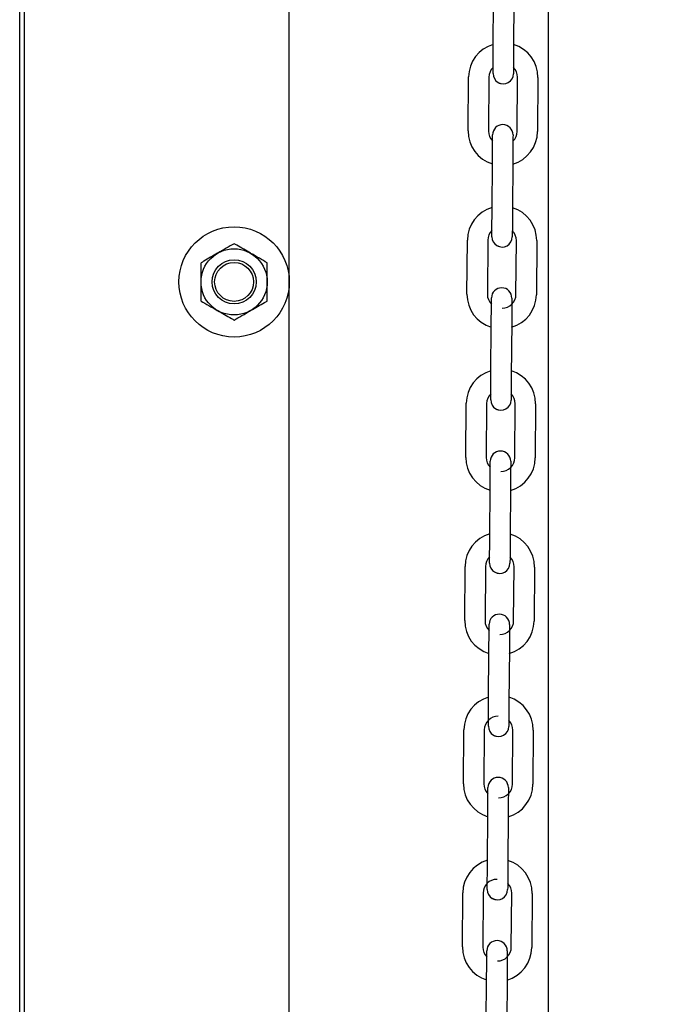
# Model space of a CAD drawing. Header units: inches. Extents: x 170 to 312, y 215 to 248.
# Tile 402 of 656: x 259.233 to 259.48, y 243.268 to 243.648. Entities that reach past the tile are written whole.
import ezdxf

# ---------------------------------------------------------------- set-up
doc = ezdxf.new("R2010")
doc.units = ezdxf.units.IN
doc.header["$LTSCALE"] = 0.25
doc.header["$MEASUREMENT"] = 0
doc.layers.add('ANNOTATIONS', color=1, linetype='Continuous')
doc.layers.add('MOTOR RH', color=7, linetype='Continuous')
doc.styles.add('ARIAL', font='arial.ttf', dxfattribs={"height": 0.09375})
doc.dimstyles.new('STANDARD$0', dxfattribs={"dimtxt": 0.09375, "dimasz": 0.09375, "dimexe": 0.03125, "dimexo": 0.046875, "dimgap": 0.09, "dimtad": 0, "dimtih": 1, "dimtoh": 1, "dimdec": 4, "dimzin": 0, "dimdsep": 46, "dimtxsty": 'ARIAL', "dimcen": 0.09, "dimadec": 0, "dimazin": 0, "dimtfac": 1, "dimtdec": 4, "dimtofl": 0, "dimtmove": 0, "dimatfit": 1, "dimfxl": 1, "dimtolj": 1, "dimtzin": 0, "dimarcsym": 0})

# ---------------------------------------------------------------- blocks, each defined once
blk = doc.blocks.new('*D53')
at = {"layer": 'ANNOTATIONS', "color": 0, "lineweight": -2, "transparency": 16777216}
for p, q in [((259.2795739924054, 244.1250466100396), (261.1255365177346, 244.1250466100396)), ((261.0942865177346, 244.0312966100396), (261.0942865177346, 242.3316655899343)), ((261.0942865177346, 240.1971744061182), (261.0942865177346, 241.8968054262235)), ((260.3637614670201, 240.1034244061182), (261.1255365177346, 240.1034244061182))]:
    blk.add_line(p, q, dxfattribs=at)
at = {"layer": 'ANNOTATIONS', "color": 0, "transparency": 16777216}
for points in [[(261.0786615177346, 244.0312966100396), (261.1099115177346, 244.0312966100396), (261.0942865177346, 244.1250466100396)], [(261.0786615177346, 240.1971744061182), (261.1099115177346, 240.1971744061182), (261.0942865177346, 240.1034244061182)]]:
    blk.add_solid(points, dxfattribs=at)
at = {"layer": 'defpoints', "color": 0, "transparency": 16777216}
for p in [(259.2326989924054, 244.1250466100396), (260.3168864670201, 240.1034244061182), (261.0942865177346, 240.1034244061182)]:
    blk.add_point(p, dxfattribs=at)
at = {"layer": 'ANNOTATIONS', "color": 0, "transparency": 16777216, "insert": (261.0942865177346, 242.1142355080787), "char_height": 0.09375, "attachment_point": 5, "style": 'ARIAL'}
blk.add_mtext('\\A1;OPENING\\PHEIGHT', dxfattribs=at)
blk = doc.blocks.new('*D54')
at = {"layer": 'ANNOTATIONS', "color": 0, "lineweight": -2, "transparency": 16777216}
for p, q in [((259.2795739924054, 244.9610302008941), (261.7805251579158, 244.9610302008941)), ((261.7492751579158, 244.8672802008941), (261.7492751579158, 242.7496573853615)), ((261.7492751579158, 240.1971744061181), (261.7492751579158, 242.3147972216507)), ((261.2841056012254, 240.1034244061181), (261.7805251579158, 240.1034244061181))]:
    blk.add_line(p, q, dxfattribs=at)
at = {"layer": 'ANNOTATIONS', "color": 0, "transparency": 16777216}
for points in [[(261.7336501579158, 244.8672802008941), (261.7649001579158, 244.8672802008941), (261.7492751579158, 244.9610302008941)], [(261.7336501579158, 240.1971744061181), (261.7649001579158, 240.1971744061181), (261.7492751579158, 240.1034244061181)]]:
    blk.add_solid(points, dxfattribs=at)
at = {"layer": 'defpoints', "color": 0, "transparency": 16777216}
for p in [(259.2326989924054, 244.9610302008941), (261.2372306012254, 240.1034244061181), (261.7492751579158, 240.1034244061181)]:
    blk.add_point(p, dxfattribs=at)
at = {"layer": 'ANNOTATIONS', "color": 0, "transparency": 16777216, "insert": (261.7492751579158, 242.532227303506), "char_height": 0.09375, "attachment_point": 5, "style": 'ARIAL'}
blk.add_mtext('\\A1;TOTAL\\PHEIGHT', dxfattribs=at)

msp = doc.modelspace()

# ---------------------------------------------------------------- linework, layer by layer
at = {"layer": 'MOTOR RH'}
for p, q in [((259.2326989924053, 240.1034244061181), (259.2326989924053, 245.6017793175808)), ((259.2345248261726, 240.1060974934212), (259.2345248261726, 244.9133880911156)), ((259.3367170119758, 240.1060974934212), (259.3367170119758, 244.9133880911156)), ((259.4367802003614, 240.1060974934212), (259.4367802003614, 244.2959772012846)), ((259.4153976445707, 243.6362532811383), (259.4155457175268, 243.6571186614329)), ((259.4234195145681, 243.6570628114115), (259.4232714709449, 243.6361974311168)), ((259.4057255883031, 243.6048247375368), (259.4058736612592, 243.6256905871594)), ((259.4137474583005, 243.6256347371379), (259.4135994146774, 243.6047688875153)), ((259.4246227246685, 243.604690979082), (259.4247707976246, 243.6255563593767)), ((259.4326446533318, 243.6255005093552), (259.4324965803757, 243.6046351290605)), ((259.4149515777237, 243.5732549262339), (259.4150996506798, 243.5941203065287)), ((259.4229734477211, 243.5940644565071), (259.4228254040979, 243.5731990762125)), ((259.4052795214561, 243.5418263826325), (259.4054275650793, 243.5626922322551)), ((259.4133013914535, 243.5626363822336), (259.4131533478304, 243.541770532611)), ((259.4241766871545, 243.5416926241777), (259.4243247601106, 243.5625580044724)), ((259.4321985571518, 243.5625021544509), (259.4320504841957, 243.5416367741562)), ((259.4145055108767, 243.5102561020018), (259.4146535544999, 243.5311219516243)), ((259.422527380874, 243.5310661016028), (259.422379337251, 243.5102002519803)), ((259.4048334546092, 243.4788280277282), (259.4049814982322, 243.4996938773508)), ((259.4128553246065, 243.4996380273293), (259.4127072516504, 243.4787721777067)), ((259.4237306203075, 243.4786937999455), (259.4238786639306, 243.4995596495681)), ((259.4317524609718, 243.4995037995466), (259.4316044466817, 243.478637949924)), ((259.4140594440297, 243.4472577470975), (259.4142074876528, 243.46812359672)), ((259.4220813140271, 243.4680677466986), (259.421933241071, 243.447201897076)), ((259.4043873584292, 243.4158296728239), (259.4045354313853, 243.4366955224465)), ((259.4124092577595, 243.4366392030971), (259.4122611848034, 243.4157738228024)), ((259.4232845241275, 243.4156954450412), (259.4234325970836, 243.4365612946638)), ((259.4313064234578, 243.4365054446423), (259.4311583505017, 243.4156395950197)), ((259.4136133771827, 243.3842593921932), (259.4137614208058, 243.4051252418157)), ((259.4216352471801, 243.4050693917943), (259.421487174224, 243.3842035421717)), ((259.4039412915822, 243.3528313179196), (259.4040893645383, 243.3736966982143)), ((259.4119631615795, 243.3736408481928), (259.4118151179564, 243.3527754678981)), ((259.4228384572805, 243.3526970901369), (259.4229865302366, 243.3735629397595)), ((259.4308603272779, 243.373507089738), (259.4307122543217, 243.3526412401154)), ((259.4131672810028, 243.3212610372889), (259.4133153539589, 243.3421268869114)), ((259.421189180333, 243.34207103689), (259.4210411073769, 243.3212051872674)), ((259.4034952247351, 243.2898329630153), (259.4036432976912, 243.31069834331)), ((259.4115170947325, 243.3106424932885), (259.4113690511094, 243.2897771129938)), ((259.4223923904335, 243.2896987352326), (259.4225404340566, 243.3105645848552)), ((259.4304142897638, 243.3105082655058), (259.4302662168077, 243.2896428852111)), ((259.4127212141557, 243.2582626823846), (259.4128692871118, 243.2791280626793)), ((259.4207430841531, 243.2790722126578), (259.42059504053, 243.2582068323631))]:
    msp.add_line(p, q, dxfattribs=at)
at = {"layer": 'MOTOR RH', "flags": 128}
for points in [[(259.415343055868, 243.6285605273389), (259.4153512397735, 243.6297113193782), (259.4153611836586, 243.6311132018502), (259.4153725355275, 243.632712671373), (259.4153848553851, 243.6344482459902), (259.4153976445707, 243.6362532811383)], [(259.4232714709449, 243.6361974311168), (259.4232586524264, 243.6343923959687), (259.4232463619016, 243.6326568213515), (259.4232350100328, 243.6310573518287), (259.4232250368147, 243.6296554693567), (259.4232168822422, 243.6285046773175)], [(259.4153319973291, 243.6270014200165), (259.4153332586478, 243.627179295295), (259.4153370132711, 243.6277058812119), (259.415343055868, 243.6285605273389), (259.4153490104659, 243.6293996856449)], [(259.4232228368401, 243.6293438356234), (259.4232168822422, 243.6285046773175), (259.4232108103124, 243.6276500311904), (259.4232070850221, 243.6271234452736), (259.4232058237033, 243.6269455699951)], [(259.4172298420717, 243.623605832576), (259.4177365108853, 243.6233467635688), (259.4192409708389, 243.6230365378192)], [(259.4150996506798, 243.5941203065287), (259.4151124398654, 243.5959253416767), (259.4151247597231, 243.5976609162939), (259.415136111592, 243.5992603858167), (259.4151460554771, 243.6006622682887), (259.4151542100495, 243.6018130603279)], [(259.4151483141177, 243.6009809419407), (259.4151542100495, 243.6018130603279), (259.4151602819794, 243.602667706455), (259.4151640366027, 243.6031942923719), (259.4151652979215, 243.6033721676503)], [(259.4230280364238, 243.6017572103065), (259.4230198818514, 243.6006064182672), (259.4230099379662, 243.5992045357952), (259.4229985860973, 243.5976050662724), (259.4229862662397, 243.5958694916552), (259.4229734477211, 243.5940644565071)], [(259.4230390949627, 243.6033163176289), (259.4230378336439, 243.6031384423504), (259.4230341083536, 243.6026118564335), (259.4230280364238, 243.6017572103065), (259.4230221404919, 243.6009269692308)], [(259.414896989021, 243.5655621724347), (259.4149051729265, 243.5667129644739), (259.4149151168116, 243.5681148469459), (259.4149264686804, 243.5697143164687), (259.4149387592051, 243.5714498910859), (259.4149515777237, 243.5732549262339)], [(259.4228254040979, 243.5731990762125), (259.4228125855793, 243.5713940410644), (259.4228002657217, 243.5696584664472), (259.4227889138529, 243.5680589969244), (259.4227789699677, 243.5666571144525), (259.4227708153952, 243.5655063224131)], [(259.4148859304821, 243.5640030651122), (259.4148871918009, 243.5641809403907), (259.4148909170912, 243.5647070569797), (259.414896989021, 243.5655621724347), (259.4149029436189, 243.5664013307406)], [(259.4227767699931, 243.5663454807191), (259.4227708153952, 243.5655063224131), (259.4227647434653, 243.5646512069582), (259.422761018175, 243.5641250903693), (259.4227597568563, 243.5639472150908)], [(259.4167837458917, 243.5606074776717), (259.4172904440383, 243.5603484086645), (259.418794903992, 243.5600381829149)], [(259.4147022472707, 243.5379825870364), (259.4147081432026, 243.5388147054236), (259.4147142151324, 243.5396693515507), (259.4147179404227, 243.5401959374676), (259.4147191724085, 243.5403658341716)], [(259.4147179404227, 243.5401959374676), (259.4147192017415, 243.5403738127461)], [(259.4225930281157, 243.5403179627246), (259.4225917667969, 243.5401400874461), (259.4225880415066, 243.5396135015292), (259.4225819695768, 243.5387583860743), (259.4225738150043, 243.5376080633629), (259.4225638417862, 243.5362061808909), (259.4225525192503, 243.5346067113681), (259.4225401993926, 243.5328711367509), (259.422527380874, 243.5310661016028)], [(259.4146535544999, 243.5311219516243), (259.4146663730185, 243.5329269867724), (259.4146786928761, 243.5346625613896), (259.414690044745, 243.5362620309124), (259.4146999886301, 243.5376639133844), (259.4147081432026, 243.5388147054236)], [(259.414450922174, 243.5025638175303), (259.4144590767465, 243.5037141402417), (259.4144690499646, 243.5051164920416), (259.4144803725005, 243.5067159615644), (259.4144926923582, 243.5084515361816), (259.4145055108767, 243.5102561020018)], [(259.422379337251, 243.5102002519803), (259.4223665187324, 243.5083956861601), (259.4223541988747, 243.5066601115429), (259.4223428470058, 243.5050606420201), (259.4223329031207, 243.5036582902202), (259.4223247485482, 243.5025079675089)], [(259.4144398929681, 243.5010112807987), (259.4144411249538, 243.5011825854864), (259.4144448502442, 243.5017087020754), (259.414450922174, 243.5025638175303), (259.4144568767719, 243.5034029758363)], [(259.4223307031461, 243.5033471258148), (259.4223247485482, 243.5025079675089), (259.4223186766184, 243.5016528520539), (259.4223149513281, 243.501126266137), (259.4223136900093, 243.5009488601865)], [(259.4144398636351, 243.501004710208), (259.4144411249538, 243.5011825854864)], [(259.4163376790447, 243.4976086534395), (259.4168443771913, 243.4973500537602), (259.418348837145, 243.4970398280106)], [(259.4142074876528, 243.46812359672), (259.4142203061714, 243.4699286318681), (259.4142326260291, 243.4716642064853), (259.414243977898, 243.4732636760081), (259.4142539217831, 243.4746655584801), (259.4142620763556, 243.4758158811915)], [(259.4142561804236, 243.4749837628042), (259.4142620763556, 243.4758158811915), (259.4142681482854, 243.4766709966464), (259.4142718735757, 243.4771975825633), (259.4142730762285, 243.4773674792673)], [(259.4142718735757, 243.4771975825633), (259.4142731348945, 243.4773754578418)], [(259.4221469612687, 243.4773196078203), (259.42214569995, 243.4771417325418), (259.4221419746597, 243.4766151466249), (259.4221359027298, 243.47576003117), (259.4221277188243, 243.4746097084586), (259.4221177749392, 243.4732078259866), (259.4221064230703, 243.4716083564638), (259.4220941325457, 243.4698727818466), (259.4220813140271, 243.4680677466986)], [(259.414004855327, 243.439565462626), (259.4140130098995, 243.4407157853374), (259.4140229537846, 243.4421181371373), (259.4140343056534, 243.4437176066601), (259.4140466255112, 243.4454531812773), (259.4140594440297, 243.4472577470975)], [(259.421933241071, 243.447201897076), (259.4219204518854, 243.4453973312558), (259.4219081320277, 243.4436617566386), (259.4218967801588, 243.4420618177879), (259.4218868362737, 243.4406599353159), (259.4218786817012, 243.4395096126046)], [(259.4139937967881, 243.4380063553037), (259.4139950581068, 243.4381837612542), (259.4139987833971, 243.4387103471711), (259.414004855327, 243.439565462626), (259.4140108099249, 243.440404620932)], [(259.4218846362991, 243.4403483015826), (259.4218786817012, 243.4395096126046), (259.4218726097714, 243.4386544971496), (259.4218688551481, 243.4381279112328), (259.4218675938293, 243.4379505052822)], [(259.4158916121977, 243.4346102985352), (259.4163983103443, 243.4343516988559), (259.4179027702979, 243.4340414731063)], [(259.4137614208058, 243.4051252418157), (259.4137742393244, 243.4069298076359), (259.4137865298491, 243.4086653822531), (259.413797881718, 243.4102648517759), (259.4138078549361, 243.4116672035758), (259.4138160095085, 243.4128175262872)], [(259.4138101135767, 243.4119854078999), (259.4138160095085, 243.4128175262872), (259.4138220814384, 243.4136726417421), (259.4138258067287, 243.414199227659), (259.4138270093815, 243.414369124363)], [(259.4138258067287, 243.414199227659), (259.4138270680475, 243.4143766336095)], [(259.4217008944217, 243.4143207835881), (259.4216996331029, 243.4141433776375), (259.4216958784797, 243.4136167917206), (259.4216898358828, 243.4127616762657), (259.4216816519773, 243.4116113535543), (259.4216717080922, 243.4102090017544), (259.4216603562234, 243.4086095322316), (259.4216480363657, 243.4068739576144), (259.4216352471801, 243.4050693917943)], [(259.4135477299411, 243.3750075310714), (259.4135489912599, 243.3751854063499), (259.4135527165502, 243.3757119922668), (259.41355878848, 243.3765671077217), (259.4135669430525, 243.3777174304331), (259.4135768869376, 243.3791193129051), (259.4135882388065, 243.3807187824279), (259.4136005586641, 243.3824543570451), (259.4136133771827, 243.3842593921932)], [(259.421487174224, 243.3842035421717), (259.4214743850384, 243.3823985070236), (259.4214620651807, 243.3806629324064), (259.4214507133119, 243.3790634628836), (259.4214407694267, 243.3776615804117), (259.4214325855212, 243.3765112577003)], [(259.4214385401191, 243.3773499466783), (259.4214325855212, 243.3765112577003), (259.4214265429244, 243.3756561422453), (259.4214227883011, 243.3751295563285), (259.4214215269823, 243.37495168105)], [(259.4154455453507, 243.3716119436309), (259.4159522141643, 243.3713533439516), (259.417456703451, 243.371043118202)], [(259.4133640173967, 243.3489870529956), (259.4133699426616, 243.3498191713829), (259.4133759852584, 243.3506742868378), (259.4133797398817, 243.3512008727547), (259.4133809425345, 243.3513707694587)], [(259.4133797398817, 243.3512008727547), (259.4133810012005, 243.3513782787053)], [(259.4212548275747, 243.3513224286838), (259.4212535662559, 243.3511445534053), (259.4212498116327, 243.3506184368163), (259.4212437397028, 243.3497633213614), (259.4212355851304, 243.34861299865), (259.4212256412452, 243.3472106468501), (259.4212142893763, 243.3456111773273), (259.4212019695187, 243.3438756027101), (259.421189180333, 243.34207103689)], [(259.4133153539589, 243.3421268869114), (259.4133281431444, 243.3439314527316), (259.4133404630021, 243.3456670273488), (259.413351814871, 243.3472664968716), (259.4133617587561, 243.3486688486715), (259.4133699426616, 243.3498191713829)], [(259.4131016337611, 243.3120091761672), (259.4131028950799, 243.3121870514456), (259.4131066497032, 243.3127136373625), (259.413112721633, 243.3135687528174), (259.4131208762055, 243.3147190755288), (259.4131308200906, 243.3161209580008), (259.4131421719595, 243.3177204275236), (259.4131544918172, 243.3194560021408), (259.4131672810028, 243.3212610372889)], [(259.4210411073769, 243.3212051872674), (259.4210282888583, 243.3194001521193), (259.4210159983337, 243.3176645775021), (259.4210046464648, 243.3160651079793), (259.4209947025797, 243.3146632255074), (259.4209865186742, 243.3135124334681)], [(259.4209924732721, 243.314351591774), (259.4209865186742, 243.3135124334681), (259.4209804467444, 243.312657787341), (259.4209767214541, 243.3121312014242), (259.4209754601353, 243.3119533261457)], [(259.4149994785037, 243.3086135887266), (259.4155061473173, 243.3083549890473), (259.417010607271, 243.3080442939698)], [(259.4128692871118, 243.2791280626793), (259.4128820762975, 243.2809330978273), (259.4128943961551, 243.2826686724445), (259.412905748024, 243.2842681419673), (259.4129156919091, 243.2856700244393), (259.4129238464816, 243.2868208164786)], [(259.4129179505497, 243.2859886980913), (259.4129238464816, 243.2868208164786), (259.4129299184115, 243.2876759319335), (259.4129336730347, 243.2882020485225), (259.4129348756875, 243.2883719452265)], [(259.4129336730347, 243.2882020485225), (259.4129349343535, 243.288379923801)], [(259.4208087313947, 243.2883240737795), (259.4208074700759, 243.288146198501), (259.4208037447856, 243.2876200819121), (259.4207976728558, 243.2867649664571), (259.4207895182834, 243.2856141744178), (259.4207795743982, 243.2842122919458), (259.4207682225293, 243.282612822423), (259.4207559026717, 243.2808772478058), (259.4207430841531, 243.2790722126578)]]:
    msp.add_lwpolyline(points, dxfattribs=at)
at = {"layer": 'MOTOR RH'}
for centre, radius in [((259.3154269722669, 243.5465677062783), 0.02129003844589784), ((259.3154269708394, 243.5465677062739), 0.01277402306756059), ((259.3154269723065, 243.5465677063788), 0.008516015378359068), ((259.3154269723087, 243.5465677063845), 0.007502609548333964)]:
    msp.add_circle(centre, radius, dxfattribs=at)
for centre, radius, start, end in [((259.4190622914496, 243.6255969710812), 0.01318897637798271, 106.0675622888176, 179.5934504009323), ((259.4194559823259, 243.6255941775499), 0.01318897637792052, 359.5934504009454, 73.11933850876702), ((259.4190622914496, 243.6255969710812), 0.005314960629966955, 134.3183635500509, 179.5934504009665), ((259.4194559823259, 243.6255941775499), 0.005314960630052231, 359.5934504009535, 44.86776174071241), ((259.4192689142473, 243.6269734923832), 0.003937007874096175, 179.5934504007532, 359.5934688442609), ((259.4191021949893, 243.6033441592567), 0.003937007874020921, 359.5934504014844, 179.5934313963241), ((259.4189142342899, 243.6047313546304), 0.01318897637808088, 179.5934504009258, 253.123635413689), ((259.4189142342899, 243.6047313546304), 0.005314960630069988, 179.5934504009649, 224.8829269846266), ((259.4193079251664, 243.6047285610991), 0.01318897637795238, 286.0718592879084, 359.5934504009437), ((259.4193079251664, 243.6047285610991), 0.005314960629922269, 314.3327568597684, 359.5934504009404), ((259.4186162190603, 243.5625985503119), 0.01318897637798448, 106.067562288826, 179.5934504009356), ((259.4190099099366, 243.5625957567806), 0.01318897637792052, 359.5934504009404, 73.11933850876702), ((259.4186162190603, 243.5625985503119), 0.005314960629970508, 134.3176145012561, 179.5934504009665), ((259.4188228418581, 243.5639750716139), 0.003937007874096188, 179.5934504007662, 359.5934688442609), ((259.4190099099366, 243.5625957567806), 0.005314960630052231, 359.5934504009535, 44.86819495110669), ((259.4186561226, 243.5403457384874), 0.003937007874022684, 359.5934504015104, 179.5934313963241), ((259.4184681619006, 243.5417329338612), 0.01318897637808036, 179.5934504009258, 253.1236354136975), ((259.4184681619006, 243.5417329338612), 0.005314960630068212, 179.5934504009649, 224.8835738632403), ((259.4188618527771, 243.5417301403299), 0.005314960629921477, 269.5934503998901, 359.5934504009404), ((259.4188618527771, 243.5417301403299), 0.01318897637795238, 286.0718592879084, 359.5934504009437), ((259.4181701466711, 243.4996001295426), 0.01318897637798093, 106.0675622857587, 179.5934504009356), ((259.4185638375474, 243.4995973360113), 0.01318897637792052, 359.5934504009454, 73.1193385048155), ((259.4181701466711, 243.4996001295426), 0.005314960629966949, 134.3178578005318, 179.5934504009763), ((259.4185638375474, 243.4995973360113), 0.005314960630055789, 359.5934504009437, 44.86741456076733), ((259.4183767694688, 243.5009766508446), 0.003937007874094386, 179.5934504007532, 359.5934688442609), ((259.4182100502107, 243.4773473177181), 0.003937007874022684, 359.5934504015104, 179.5934313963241), ((259.4180220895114, 243.4787345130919), 0.01318897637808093, 179.5934504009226, 253.1236354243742), ((259.4180220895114, 243.4787345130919), 0.005314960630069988, 179.5934504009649, 224.8829269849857), ((259.4184157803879, 243.4787317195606), 0.005314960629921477, 269.5934503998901, 359.5934504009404), ((259.4184157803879, 243.4787317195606), 0.01318897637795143, 286.0718592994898, 359.5934504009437), ((259.4177240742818, 243.4366017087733), 0.01318897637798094, 106.0675622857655, 179.5934504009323), ((259.4181177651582, 243.436598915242), 0.01318897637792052, 359.5934504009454, 73.1193385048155), ((259.4177240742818, 243.4366017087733), 0.005314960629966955, 134.317770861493, 179.5934504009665), ((259.4179306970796, 243.4379782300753), 0.003937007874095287, 179.5934504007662, 359.5934688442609), ((259.4181177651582, 243.436598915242), 0.005314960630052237, 359.5934504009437, 44.86853724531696), ((259.4175760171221, 243.4157360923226), 0.01318897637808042, 179.5934504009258, 253.123635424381), ((259.4175760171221, 243.4157360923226), 0.005314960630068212, 179.5934504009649, 224.8833636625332), ((259.4177639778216, 243.4143488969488), 0.003937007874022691, 359.5934504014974, 179.5934313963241), ((259.4179697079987, 243.4157332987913), 0.005314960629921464, 269.5934503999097, 359.5934504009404), ((259.4179697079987, 243.4157332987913), 0.01318897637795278, 286.0718592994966, 359.5934504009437), ((259.4172780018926, 243.3736032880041), 0.01318897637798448, 106.0675622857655, 179.5934504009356), ((259.4176716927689, 243.3736004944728), 0.01318897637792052, 359.5934504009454, 73.1193385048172), ((259.4172780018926, 243.3736032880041), 0.005314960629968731, 89.59345040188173, 179.5934504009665), ((259.4176716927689, 243.3736004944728), 0.005314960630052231, 359.5934504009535, 44.8674515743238), ((259.4174846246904, 243.374979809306), 0.003937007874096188, 179.5934504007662, 359.5934688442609), ((259.4173179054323, 243.3513504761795), 0.003937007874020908, 359.5934504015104, 179.5934313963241), ((259.4171299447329, 243.3527376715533), 0.01318897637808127, 179.5934504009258, 253.1236354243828), ((259.4171299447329, 243.3527376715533), 0.005314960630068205, 179.5934504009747, 224.882926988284), ((259.4175236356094, 243.352734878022), 0.005314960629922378, 269.5934503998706, 359.5934504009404), ((259.4175236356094, 243.352734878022), 0.01318897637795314, 286.0718592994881, 359.5934504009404), ((259.4168319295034, 243.3106048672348), 0.01318897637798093, 106.0675622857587, 179.5934504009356), ((259.4172256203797, 243.3106020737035), 0.0131889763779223, 359.5934504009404, 73.11933850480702), ((259.4168319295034, 243.3106048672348), 0.005314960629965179, 89.59345040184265, 179.5934504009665), ((259.4172256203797, 243.3106020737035), 0.00531496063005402, 359.5934504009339, 44.86795147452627), ((259.4170385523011, 243.3119813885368), 0.003937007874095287, 179.5934504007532, 359.5934688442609), ((259.4166838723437, 243.289739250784), 0.01318897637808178, 179.5934504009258, 253.1236354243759), ((259.4166838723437, 243.289739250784), 0.005314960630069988, 179.5934504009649, 224.8836022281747), ((259.416871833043, 243.2883520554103), 0.003937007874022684, 359.5934504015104, 179.5934313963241), ((259.4170775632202, 243.2897364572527), 0.005314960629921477, 269.5934503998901, 359.5934504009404), ((259.4170775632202, 243.2897364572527), 0.01318897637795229, 286.0718592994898, 359.5934504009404)]:
    msp.add_arc(centre, radius, start, end, dxfattribs=at)
for points, knots in [([(259.3154269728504, 243.5613179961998), (259.3144339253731, 243.5607444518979), (259.3124116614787, 243.5595764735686), (259.3102022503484, 243.5583025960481), (259.3090699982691, 243.5576477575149), (259.3090399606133, 243.5576303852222)], [0, 0, 0, 0, 0.4843396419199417, 0.9863199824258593, 1, 1, 1, 1]), ([(259.3218139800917, 243.5576303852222), (259.320919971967, 243.5581464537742), (259.3190996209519, 243.559197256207), (259.3169830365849, 243.5604193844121), (259.315777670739, 243.5611154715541), (259.3154269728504, 243.5613179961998)], [0, 0, 0, 0, 0.4062824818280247, 0.8272595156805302, 1, 1, 1, 1]), ([(259.3218139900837, 243.5576303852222), (259.3209199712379, 243.5581464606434), (259.3190995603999, 243.5591972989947), (259.3169830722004, 243.5604193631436), (259.3157776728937, 243.5611154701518), (259.3154269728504, 243.5613179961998)], [0, 0, 0, 0, 0.4062747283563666, 0.8272609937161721, 1, 1, 1, 1]), ([(259.3090399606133, 243.5576303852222), (259.3081459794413, 243.5571141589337), (259.3063257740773, 243.5560630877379), (259.3042089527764, 243.5548413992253), (259.3030036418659, 243.5541453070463), (259.302652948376, 243.5539427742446)], [0, 0, 0, 0, 0.4063028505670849, 0.8272597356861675, 1, 1, 1, 1]), ([(259.3282009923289, 243.5539427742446), (259.3272079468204, 243.5545163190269), (259.325185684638, 243.5556842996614), (259.3229762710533, 243.5569581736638), (259.3218440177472, 243.5576130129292), (259.3218139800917, 243.5576303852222)], [0, 0, 0, 0, 0.4843390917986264, 0.9863199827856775, 1, 1, 1, 1]), ([(259.3282009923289, 243.5539427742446), (259.3272079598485, 243.5545163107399), (259.3251857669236, 243.5556842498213), (259.3229762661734, 243.556958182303), (259.3218440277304, 243.5576130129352), (259.3218139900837, 243.5576303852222)], [0, 0, 0, 0, 0.4843493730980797, 0.9863200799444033, 1, 1, 1, 1]), ([(259.302652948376, 243.5465675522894), (259.302652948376, 243.5467365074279), (259.302652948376, 243.5478416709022), (259.302652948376, 243.549904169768), (259.302652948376, 243.5521827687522), (259.302652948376, 243.5535077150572), (259.302652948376, 243.5539427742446)], [0, 0, 0, 0, 0.06654496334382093, 0.4352815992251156, 0.8145691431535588, 1, 1, 1, 1]), ([(259.3282009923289, 243.5465675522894), (259.3282009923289, 243.5467365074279), (259.3282009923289, 243.5478416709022), (259.3282009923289, 243.549904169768), (259.3282009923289, 243.5521827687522), (259.3282009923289, 243.5535077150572), (259.3282009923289, 243.5539427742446)], [0, 0, 0, 0, 0.06654496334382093, 0.4352815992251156, 0.8145691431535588, 1, 1, 1, 1]), ([(259.302652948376, 243.5391926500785), (259.302652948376, 243.5398170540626), (259.302652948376, 243.5412943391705), (259.302652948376, 243.5437562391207), (259.302652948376, 243.5456225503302), (259.302652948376, 243.5465675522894)], [0, 0, 0, 0, 0.2654666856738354, 0.6280709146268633, 0.9999999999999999, 0.9999999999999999, 0.9999999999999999, 0.9999999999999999]), ([(259.3282009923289, 243.5391926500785), (259.3282009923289, 243.5398170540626), (259.3282009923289, 243.5412943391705), (259.3282009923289, 243.5437562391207), (259.3282009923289, 243.5456225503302), (259.3282009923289, 243.5465675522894)], [0, 0, 0, 0, 0.2654666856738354, 0.6280709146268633, 0.9999999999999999, 0.9999999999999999, 0.9999999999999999, 0.9999999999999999]), ([(259.3282009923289, 243.5391926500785), (259.3282009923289, 243.5398170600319), (259.3282009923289, 243.5412943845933), (259.3282009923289, 243.5437561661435), (259.3282009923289, 243.5456225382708), (259.3282009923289, 243.5465675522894)], [0, 0, 0, 0, 0.2654648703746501, 0.6280773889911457, 1, 1, 1, 1]), ([(259.302652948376, 243.5391926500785), (259.3036459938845, 243.5386191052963), (259.305668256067, 243.5374511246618), (259.3078776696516, 243.5361772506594), (259.3090099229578, 243.535522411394), (259.3090399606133, 243.5355050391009)], [0, 0, 0, 0, 0.4843390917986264, 0.9863199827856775, 1, 1, 1, 1]), ([(259.3218139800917, 243.5355050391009), (259.3227079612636, 243.5360212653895), (259.3245281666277, 243.5370723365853), (259.3266449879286, 243.5382940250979), (259.3278502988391, 243.5389901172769), (259.3282009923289, 243.5391926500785)], [0, 0, 0, 0, 0.4063028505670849, 0.8272597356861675, 1, 1, 1, 1]), ([(259.3218139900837, 243.5355050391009), (259.3227079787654, 243.5360212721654), (259.3245282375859, 243.5370723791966), (259.3266449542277, 243.5382940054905), (259.3278502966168, 243.538990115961), (259.3282009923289, 243.5391926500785)], [0, 0, 0, 0, 0.4062948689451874, 0.8272608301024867, 0.9999999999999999, 0.9999999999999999, 0.9999999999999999, 0.9999999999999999]), ([(259.3090399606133, 243.5355050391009), (259.3099339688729, 243.5349889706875), (259.311754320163, 243.5339381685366), (259.3138709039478, 243.5327160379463), (259.3150762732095, 243.5320199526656), (259.3154269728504, 243.5318174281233)], [0, 0, 0, 0, 0.4062822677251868, 0.8272590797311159, 1, 1, 1, 1]), ([(259.3154269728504, 243.5318174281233), (259.3164200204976, 243.5323909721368), (259.3184422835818, 243.5335589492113), (259.3206516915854, 243.534832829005), (259.3217839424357, 243.5354876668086), (259.3218139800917, 243.5355050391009)], [0, 0, 0, 0, 0.4843399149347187, 0.9863199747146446, 1, 1, 1, 1]), ([(259.3154269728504, 243.5318174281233), (259.3164200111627, 243.5323909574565), (259.3184422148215, 243.5335588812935), (259.3206516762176, 243.5348328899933), (259.3217839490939, 243.5354876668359), (259.3218139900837, 243.5355050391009)], [0, 0, 0, 0, 0.4843490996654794, 0.9863189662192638, 1, 1, 1, 1])]:
    msp.add_open_spline(points, degree=3, knots=knots, dxfattribs=at)

# ---------------------------------------------------------------- dimensions: what is measured, and where the dimension line sits
at = {"layer": 'ANNOTATIONS'}
for base, p1, p2, text, picture, middle in [((261.7492751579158, 240.1034244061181), (259.2326989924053, 244.961030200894), (261.2372306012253, 240.103424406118), 'TOTAL\\PHEIGHT', '*D54', (261.7492751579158, 242.532227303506)), ((261.0942865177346, 240.1034244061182), (259.2326989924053, 244.1250466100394), (260.31688646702, 240.1034244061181), 'OPENING\\PHEIGHT', '*D53', (261.0942865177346, 242.1142355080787))]:
    dim = msp.add_linear_dim(base=base, p1=p1, p2=p2, angle=90, text=text, dimstyle='STANDARD$0', dxfattribs=at)
    dim.commit()
    dim.dimension.update_dxf_attribs({"geometry": picture, "text_midpoint": middle})

doc.saveas('drawing.dxf')
